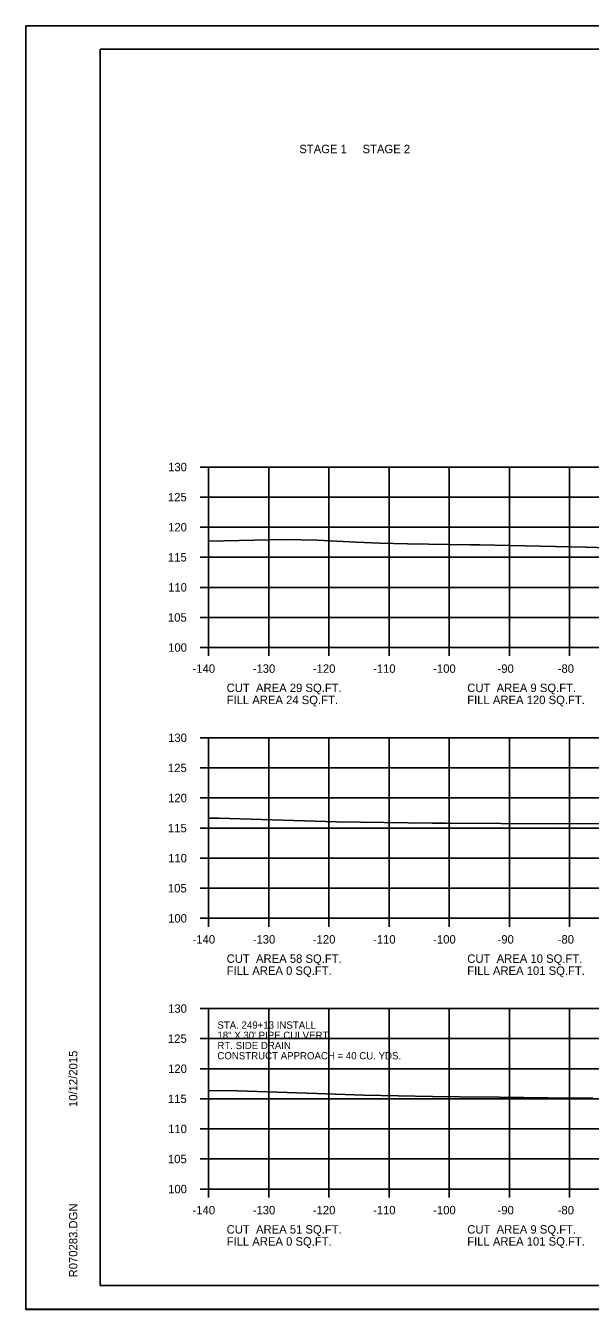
# Model space of a CAD drawing. Extents: x 1175611 to 1176402, y -433344 to -416213.
# Drawn here: x 1175610.6 to 1175704.4, y -421396.6 to -421183.3 of the extents above; entities that cross this region are included whole.
import ezdxf

# ---------------------------------------------------------------- set-up
doc = ezdxf.new("R2010")
doc.units = 0
for name, color, linetype in [('Default', 7, 'Continuous'), ('R_Axis', 7, 'Continuous'), ('R_Axis Annot', 7, 'Continuous'), ('R_Border', 7, 'Continuous'), ('R_Exist Surface', 7, 'Continuous'), ('R_Grid', 7, 'Continuous'), ('R_No Plot', 7, 'Continuous'), ('R_Water Annot', 7, 'Continuous')]:
    doc.layers.add(name, color=color, linetype=linetype)

msp = doc.modelspace()

# ---------------------------------------------------------------- linework, layer by layer
at = {"layer": 'R_Axis'}
for p, q in [((1175639.57, -421256.62), (1175640.97, -421256.62)), ((1175640.97, -421286.62), (1175640.97, -421256.62)), ((1175639.57, -421261.62), (1175640.97, -421261.62)), ((1175639.57, -421266.62), (1175640.97, -421266.62)), ((1175639.57, -421271.62), (1175640.97, -421271.62)), ((1175639.57, -421276.62), (1175640.97, -421276.62)), ((1175639.57, -421281.62), (1175640.97, -421281.62)), ((1175639.57, -421286.62), (1175640.97, -421286.62)), ((1175640.97, -421286.62), (1175920.97, -421286.62)), ((1175640.97, -421288.02), (1175640.97, -421286.62)), ((1175650.97, -421288.02), (1175650.97, -421286.62)), ((1175660.97, -421288.02), (1175660.97, -421286.62)), ((1175670.97, -421288.02), (1175670.97, -421286.62)), ((1175680.97, -421288.02), (1175680.97, -421286.62)), ((1175690.97, -421288.02), (1175690.97, -421286.62)), ((1175700.97, -421288.02), (1175700.97, -421286.62)), ((1175639.57, -421301.62), (1175640.97, -421301.62)), ((1175640.97, -421331.62), (1175640.97, -421301.62)), ((1175639.57, -421306.62), (1175640.97, -421306.62)), ((1175639.57, -421311.62), (1175640.97, -421311.62)), ((1175639.57, -421316.62), (1175640.97, -421316.62)), ((1175639.57, -421321.62), (1175640.97, -421321.62)), ((1175639.57, -421326.62), (1175640.97, -421326.62)), ((1175639.57, -421331.62), (1175640.97, -421331.62)), ((1175640.97, -421331.62), (1175920.97, -421331.62)), ((1175640.97, -421333.02), (1175640.97, -421331.62)), ((1175650.97, -421333.02), (1175650.97, -421331.62)), ((1175660.97, -421333.02), (1175660.97, -421331.62)), ((1175670.97, -421333.02), (1175670.97, -421331.62)), ((1175680.97, -421333.02), (1175680.97, -421331.62)), ((1175690.97, -421333.02), (1175690.97, -421331.62)), ((1175700.97, -421333.02), (1175700.97, -421331.62)), ((1175639.57, -421346.62), (1175640.97, -421346.62)), ((1175640.97, -421376.62), (1175640.97, -421346.62)), ((1175639.57, -421351.62), (1175640.97, -421351.62)), ((1175639.57, -421356.62), (1175640.97, -421356.62)), ((1175639.57, -421361.62), (1175640.97, -421361.62)), ((1175639.57, -421366.62), (1175640.97, -421366.62)), ((1175639.57, -421371.62), (1175640.97, -421371.62)), ((1175639.57, -421376.62), (1175640.97, -421376.62)), ((1175640.97, -421376.62), (1175920.97, -421376.62)), ((1175640.97, -421378.02), (1175640.97, -421376.62)), ((1175650.97, -421378.02), (1175650.97, -421376.62)), ((1175660.97, -421378.02), (1175660.97, -421376.62)), ((1175670.97, -421378.02), (1175670.97, -421376.62)), ((1175680.97, -421378.02), (1175680.97, -421376.62)), ((1175690.97, -421378.02), (1175690.97, -421376.62)), ((1175700.97, -421378.02), (1175700.97, -421376.62))]:
    msp.add_line(p, q, dxfattribs=at)
at = {"layer": 'R_Border'}
for p, q in [((1175622.97, -421187.16), (1175939.15, -421187.16)), ((1175622.97, -421392.62), (1175622.97, -421187.16)), ((1175622.97, -421392.62), (1175622.97, -421392.62)), ((1175939.15, -421392.62), (1175622.97, -421392.62))]:
    msp.add_line(p, q, dxfattribs=at)
at = {"layer": 'R_Exist Surface'}
for points in [[(1175640.97, -421268.94), (1175653.72, -421268.66), (1175659.02, -421268.75), (1175665.49, -421269.08), (1175669.45, -421269.3), (1175674.03, -421269.37), (1175684.46, -421269.55), (1175686.07, -421269.57), (1175703.7, -421269.94), (1175707.27, -421270.03)], [(1175640.97, -421314.96), (1175641.37, -421314.97), (1175642.62, -421315), (1175644.43, -421315.03), (1175662.24, -421315.57), (1175678.14, -421315.8), (1175679.79, -421315.83), (1175680.45, -421315.83), (1175698.65, -421315.94), (1175700.39, -421315.87), (1175702.83, -421315.9), (1175710.58, -421315.79)], [(1175640.97, -421360.21), (1175645.79, -421360.3), (1175658.96, -421360.74), (1175666.76, -421361.02), (1175678.19, -421361.22), (1175682.82, -421361.29), (1175689.31, -421361.34), (1175697.4, -421361.45), (1175704.83, -421361.5)]]:
    msp.add_lwpolyline(points, dxfattribs=at)
at = {"layer": 'R_Grid'}
for p, q in [((1175640.97, -421256.62), (1175920.97, -421256.62)), ((1175640.97, -421286.62), (1175640.97, -421256.62)), ((1175640.97, -421256.62), (1175920.97, -421256.62)), ((1175640.97, -421286.62), (1175640.97, -421256.62)), ((1175650.97, -421286.62), (1175650.97, -421256.62)), ((1175650.97, -421286.62), (1175650.97, -421256.62)), ((1175660.97, -421286.62), (1175660.97, -421256.62)), ((1175660.97, -421286.62), (1175660.97, -421256.62)), ((1175670.97, -421286.62), (1175670.97, -421256.62)), ((1175670.97, -421286.62), (1175670.97, -421256.62)), ((1175680.97, -421286.62), (1175680.97, -421256.62)), ((1175680.97, -421286.62), (1175680.97, -421256.62)), ((1175690.97, -421286.62), (1175690.97, -421256.62)), ((1175690.97, -421286.62), (1175690.97, -421256.62)), ((1175700.97, -421286.62), (1175700.97, -421256.62)), ((1175700.97, -421286.62), (1175700.97, -421256.62)), ((1175640.97, -421261.62), (1175920.97, -421261.62)), ((1175640.97, -421261.62), (1175920.97, -421261.62)), ((1175640.97, -421266.62), (1175920.97, -421266.62)), ((1175640.97, -421266.62), (1175920.97, -421266.62)), ((1175640.97, -421271.62), (1175920.97, -421271.62)), ((1175640.97, -421271.62), (1175920.97, -421271.62)), ((1175640.97, -421276.62), (1175920.97, -421276.62)), ((1175640.97, -421276.62), (1175920.97, -421276.62)), ((1175640.97, -421281.62), (1175920.97, -421281.62)), ((1175640.97, -421281.62), (1175920.97, -421281.62)), ((1175640.97, -421286.62), (1175920.97, -421286.62)), ((1175640.97, -421286.62), (1175920.97, -421286.62)), ((1175640.97, -421301.62), (1175920.97, -421301.62)), ((1175640.97, -421331.62), (1175640.97, -421301.62)), ((1175640.97, -421301.62), (1175920.97, -421301.62)), ((1175640.97, -421331.62), (1175640.97, -421301.62)), ((1175650.97, -421331.62), (1175650.97, -421301.62)), ((1175650.97, -421331.62), (1175650.97, -421301.62)), ((1175660.97, -421331.62), (1175660.97, -421301.62)), ((1175660.97, -421331.62), (1175660.97, -421301.62)), ((1175670.97, -421331.62), (1175670.97, -421301.62)), ((1175670.97, -421331.62), (1175670.97, -421301.62)), ((1175680.97, -421331.62), (1175680.97, -421301.62)), ((1175680.97, -421331.62), (1175680.97, -421301.62)), ((1175690.97, -421331.62), (1175690.97, -421301.62)), ((1175690.97, -421331.62), (1175690.97, -421301.62)), ((1175700.97, -421331.62), (1175700.97, -421301.62)), ((1175700.97, -421331.62), (1175700.97, -421301.62)), ((1175640.97, -421306.62), (1175920.97, -421306.62)), ((1175640.97, -421306.62), (1175920.97, -421306.62)), ((1175640.97, -421311.62), (1175920.97, -421311.62)), ((1175640.97, -421311.62), (1175920.97, -421311.62)), ((1175640.97, -421316.62), (1175920.97, -421316.62)), ((1175640.97, -421316.62), (1175920.97, -421316.62)), ((1175640.97, -421321.62), (1175920.97, -421321.62)), ((1175640.97, -421321.62), (1175920.97, -421321.62)), ((1175640.97, -421326.62), (1175920.97, -421326.62)), ((1175640.97, -421326.62), (1175920.97, -421326.62)), ((1175640.97, -421331.62), (1175920.97, -421331.62)), ((1175640.97, -421331.62), (1175920.97, -421331.62)), ((1175640.97, -421346.62), (1175920.97, -421346.62)), ((1175640.97, -421376.62), (1175640.97, -421346.62)), ((1175640.97, -421346.62), (1175920.97, -421346.62)), ((1175640.97, -421376.62), (1175640.97, -421346.62)), ((1175650.97, -421376.62), (1175650.97, -421346.62)), ((1175650.97, -421376.62), (1175650.97, -421346.62)), ((1175660.97, -421376.62), (1175660.97, -421346.62)), ((1175660.97, -421376.62), (1175660.97, -421346.62)), ((1175670.97, -421376.62), (1175670.97, -421346.62)), ((1175670.97, -421376.62), (1175670.97, -421346.62)), ((1175680.97, -421376.62), (1175680.97, -421346.62)), ((1175680.97, -421376.62), (1175680.97, -421346.62)), ((1175690.97, -421376.62), (1175690.97, -421346.62)), ((1175690.97, -421376.62), (1175690.97, -421346.62)), ((1175700.97, -421376.62), (1175700.97, -421346.62)), ((1175700.97, -421376.62), (1175700.97, -421346.62)), ((1175640.97, -421351.62), (1175920.97, -421351.62)), ((1175640.97, -421351.62), (1175920.97, -421351.62)), ((1175640.97, -421356.62), (1175920.97, -421356.62)), ((1175640.97, -421356.62), (1175920.97, -421356.62)), ((1175640.97, -421361.62), (1175920.97, -421361.62)), ((1175640.97, -421361.62), (1175920.97, -421361.62)), ((1175640.97, -421366.62), (1175920.97, -421366.62)), ((1175640.97, -421366.62), (1175920.97, -421366.62)), ((1175640.97, -421371.62), (1175920.97, -421371.62)), ((1175640.97, -421371.62), (1175920.97, -421371.62)), ((1175640.97, -421376.62), (1175920.97, -421376.62)), ((1175640.97, -421376.62), (1175920.97, -421376.62))]:
    msp.add_line(p, q, dxfattribs=at)
at = {"layer": 'R_No Plot'}
for p, q in [((1175610.57, -421183.27), (1175943.91, -421183.27)), ((1175610.57, -421396.6), (1175943.91, -421396.6))]:
    msp.add_line(p, q, dxfattribs=at)
msp.add_lwpolyline([(1175610.57, -421183.27), (1175943.91, -421183.27), (1175943.91, -421396.61), (1175610.57, -421396.61)], close=True, dxfattribs=at)

# ---------------------------------------------------------------- texts
at = {"layer": 'Default'}
for s, p in [('STAGE 1     STAGE 2', (1175656.06, -421204.46)), ('CUT  AREA 29 SQ.FT.', (1175643.97, -421294.02)), ('CUT  AREA 9 SQ.FT.', (1175683.97, -421294.02)), ('FILL AREA 24 SQ.FT.', (1175643.97, -421296.02)), ('FILL AREA 120 SQ.FT.', (1175683.97, -421296.02)), ('CUT  AREA 58 SQ.FT.', (1175643.97, -421339.02)), ('FILL AREA 0 SQ.FT.', (1175643.97, -421341.02)), ('CUT  AREA 10 SQ.FT.', (1175683.97, -421339.02)), ('FILL AREA 101 SQ.FT.', (1175683.97, -421341.02)), ('CUT  AREA 51 SQ.FT.', (1175643.97, -421384.02)), ('CUT  AREA 9 SQ.FT.', (1175683.97, -421384.02)), ('FILL AREA 0 SQ.FT.', (1175643.97, -421386.02)), ('FILL AREA 101 SQ.FT.', (1175683.97, -421386.02))]:
    msp.add_text(s, height=1.4, dxfattribs=at).set_placement(p)
at = {"layer": 'R_Axis Annot'}
for s, p in [('130', (1175634.25, -421257.32)), ('125', (1175634.22, -421262.32)), ('120', (1175634.25, -421267.32)), ('115', (1175634.22, -421272.32)), ('110', (1175634.25, -421277.32)), ('105', (1175634.22, -421282.32)), ('100', (1175634.25, -421287.32)), ('-140', (1175638.31, -421290.82)), ('-130', (1175648.31, -421290.82)), ('-120', (1175658.31, -421290.82)), ('-110', (1175668.31, -421290.82)), ('-100', (1175678.31, -421290.82)), ('-90', (1175689.01, -421290.82)), ('-80', (1175699.01, -421290.82)), ('130', (1175634.25, -421302.32)), ('125', (1175634.22, -421307.32)), ('120', (1175634.25, -421312.32)), ('115', (1175634.22, -421317.32)), ('110', (1175634.25, -421322.32)), ('105', (1175634.22, -421327.32)), ('100', (1175634.25, -421332.32)), ('-140', (1175638.31, -421335.82)), ('-130', (1175648.31, -421335.82)), ('-120', (1175658.31, -421335.82)), ('-110', (1175668.31, -421335.82)), ('-100', (1175678.31, -421335.82)), ('-90', (1175689.01, -421335.82)), ('-80', (1175699.01, -421335.82)), ('130', (1175634.25, -421347.32)), ('125', (1175634.22, -421352.32)), ('120', (1175634.25, -421357.32)), ('115', (1175634.22, -421362.32)), ('110', (1175634.25, -421367.32)), ('105', (1175634.22, -421372.32)), ('100', (1175634.25, -421377.32)), ('-140', (1175638.31, -421380.82)), ('-130', (1175648.31, -421380.82)), ('-120', (1175658.31, -421380.82)), ('-110', (1175668.31, -421380.82)), ('-100', (1175678.31, -421380.82)), ('-90', (1175689.01, -421380.82)), ('-80', (1175699.01, -421380.82))]:
    msp.add_text(s, height=1.4, dxfattribs=at).set_placement(p)
at = {"layer": 'R_Border'}
for s, p in [('10/12/2015', (1175619.16, -421362.98)), ('R070283.DGN', (1175619.16, -421391.3))]:
    msp.add_text(s, height=1.4, rotation=90, dxfattribs=at).set_placement(p)
at = {"layer": 'R_Water Annot'}
for s, p in [('STA. 249+13 INSTALL', (1175642.44, -421349.96)), ('18" X 30\' PIPE CULVERT', (1175642.44, -421351.66)), ('RT. SIDE DRAIN ', (1175642.44, -421353.36)), ('CONSTRUCT APPROACH = 40 CU. YDS.', (1175642.44, -421355.06))]:
    msp.add_text(s, height=1.2, dxfattribs=at).set_placement(p)

doc.saveas('drawing.dxf')
